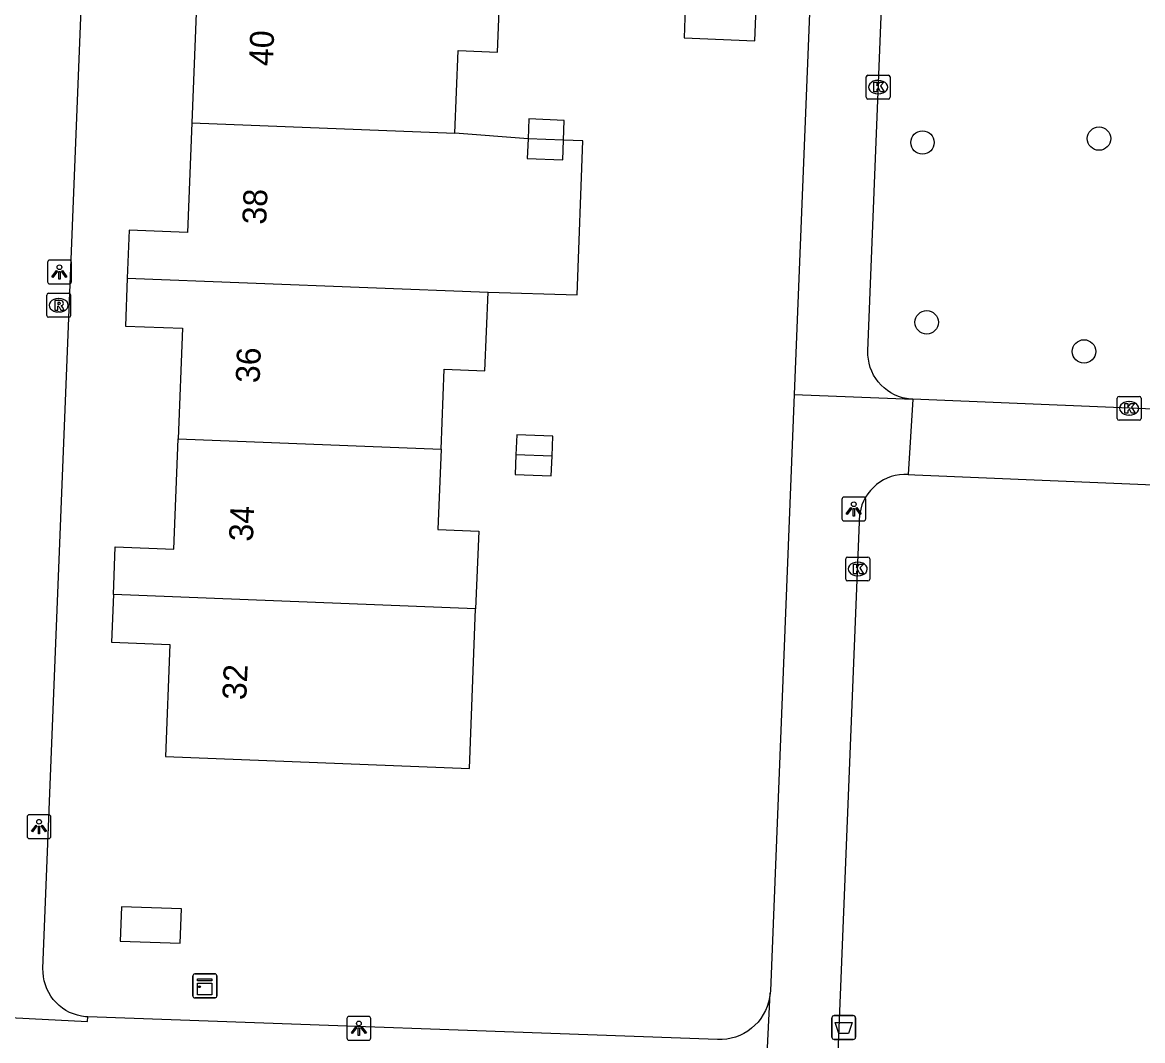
# Model space of a CAD drawing. Extents: x 160787 to 161428, y 386828 to 387483.
# Drawn here: x 161091.83 to 161138.66, y 387047.72 to 387090.27 of the extents above; entities that cross this region are included whole.
import ezdxf

# ---------------------------------------------------------------- set-up
doc = ezdxf.new("R2010")
doc.units = 0
for name, color, linetype in [('IMGEO_Afvalbak', 7, 'Continuous'), ('IMGEO_Boom', 7, 'Continuous'), ('IMGEO_Kast', 7, 'Continuous'), ('IMGEO_Kolk', 7, 'Continuous'), ('IMGEO_Lichtpunt', 7, 'Continuous'), ('IMGEO_Pand', 7, 'Continuous'), ('IMGEO_Pand_nummerreeks', 7, 'Continuous'), ('IMGEO_Rioolput', 7, 'Continuous'), ('IMGEO_Voetpad_open', 7, 'Continuous')]:
    doc.layers.add(name, color=color, linetype=linetype)

msp = doc.modelspace()

# ---------------------------------------------------------------- linework, layer by layer
at = {"layer": 'IMGEO_Afvalbak'}
for p, q in [((161125.671, 387047.863), (161125.671, 387048.663)), ((161125.671, 387048.663), (161125.671, 387047.863)), ((161125.771, 387048.763), (161126.561, 387048.763)), ((161126.561, 387048.763), (161125.771, 387048.763)), ((161126.661, 387048.663), (161126.661, 387047.863)), ((161126.661, 387047.863), (161126.661, 387048.663)), ((161126.561, 387047.763), (161125.771, 387047.763)), ((161125.771, 387047.763), (161126.561, 387047.763))]:
    msp.add_line(p, q, dxfattribs=at)
msp.add_lwpolyline([(161125.814, 387048.477), (161126.518, 387048.477), (161126.369, 387048.007), (161125.963, 387048.007), (161125.814, 387048.477)], dxfattribs=at)
for centre, start, end in [((161125.771, 387048.663), 90, 180), ((161125.771, 387048.663), 90, 180), ((161126.561, 387048.663), 0, 90), ((161126.561, 387048.663), 360, 90), ((161125.771, 387047.863), 180, 270), ((161125.771, 387047.863), 180, 270), ((161126.561, 387047.863), 270, 0), ((161126.561, 387047.863), 270, 0)]:
    msp.add_arc(centre, 0.1, start, end, dxfattribs=at)
at = {"layer": 'IMGEO_Boom'}
for centre in [(161129.459, 387085.253), (161136.837, 387085.415), (161129.634, 387077.738), (161136.21, 387076.52)]:
    msp.add_circle(centre, 0.489, dxfattribs=at)
at = {"layer": 'IMGEO_Kast'}
for p, q in [((161098.961, 387049.58), (161098.961, 387050.421)), ((161098.961, 387050.421), (161098.961, 387049.58)), ((161099.036, 387050.505), (161099.877, 387050.505)), ((161099.877, 387050.505), (161099.036, 387050.505)), ((161099.961, 387050.43), (161099.961, 387049.589)), ((161099.961, 387049.589), (161099.961, 387050.43)), ((161099.886, 387049.505), (161099.045, 387049.505)), ((161099.045, 387049.505), (161099.886, 387049.505))]:
    msp.add_line(p, q, dxfattribs=at)
for points in [[(161099.156, 387050.295), (161099.756, 387050.295), (161099.756, 387050.21), (161099.156, 387050.21), (161099.156, 387050.295)], [(161099.156, 387050.12), (161099.756, 387050.12), (161099.756, 387049.631), (161099.156, 387049.631), (161099.156, 387050.12)]]:
    msp.add_lwpolyline(points, dxfattribs=at)
msp.add_circle((161099.24, 387049.969), 0.0377, dxfattribs=at)
for centre, start, end in [((161099.039, 387050.427), 92.4484, 184.2845), ((161099.039, 387050.427), 92.4484, 184.2845), ((161099.883, 387050.427), 2.4484, 94.2845), ((161099.883, 387050.427), 2.4484, 94.2845), ((161099.039, 387049.583), 182.4484, 274.2845), ((161099.039, 387049.583), 182.4484, 274.2845), ((161099.883, 387049.583), 272.4484, 4.2845), ((161099.883, 387049.583), 272.4484, 4.2845)]:
    msp.add_arc(centre, 0.0779, start, end, dxfattribs=at)
at = {"layer": 'IMGEO_Kolk'}
for p, q in [((161127.105, 387087.142), (161127.105, 387087.994)), ((161127.18, 387088.068), (161128.032, 387088.068)), ((161127.593, 387087.848), (161127.618, 387087.848)), ((161128.106, 387087.994), (161128.106, 387087.142)), ((161128.032, 387087.068), (161127.18, 387087.068)), ((161127.616, 387087.288), (161127.591, 387087.288)), ((161137.599, 387073.716), (161137.599, 387074.568)), ((161137.674, 387074.642), (161138.526, 387074.642)), ((161138.087, 387074.422), (161138.112, 387074.422)), ((161138.6, 387074.568), (161138.6, 387073.716)), ((161138.11, 387073.862), (161138.085, 387073.862)), ((161138.526, 387073.642), (161137.674, 387073.642)), ((161126.25, 387067.001), (161126.25, 387067.853)), ((161126.325, 387067.927), (161127.177, 387067.927)), ((161126.738, 387067.707), (161126.763, 387067.707)), ((161127.251, 387067.853), (161127.251, 387067.001)), ((161127.177, 387066.927), (161126.325, 387066.927)), ((161126.761, 387067.147), (161126.736, 387067.147))]:
    msp.add_line(p, q, dxfattribs=at)
for points in [[(161127.105, 387087.142), (161127.105, 387087.994)], [(161127.18, 387088.068), (161128.032, 387088.068)], [(161128.106, 387087.994), (161128.106, 387087.142)], [(161127.426, 387087.768), (161127.549, 387087.768), (161127.549, 387087.617), (161127.679, 387087.768), (161127.843, 387087.768), (161127.697, 387087.617), (161127.85, 387087.368), (161127.698, 387087.368), (161127.613, 387087.532), (161127.549, 387087.465), (161127.549, 387087.368), (161127.426, 387087.368), (161127.426, 387087.768)], [(161128.032, 387087.068), (161127.18, 387087.068)], [(161137.599, 387073.716), (161137.599, 387074.568)], [(161137.674, 387074.642), (161138.526, 387074.642)], [(161137.92, 387074.342), (161138.043, 387074.342), (161138.043, 387074.191), (161138.173, 387074.342), (161138.337, 387074.342), (161138.191, 387074.191), (161138.344, 387073.942), (161138.192, 387073.942), (161138.107, 387074.106), (161138.043, 387074.039), (161138.043, 387073.942), (161137.92, 387073.942), (161137.92, 387074.342)], [(161138.6, 387074.568), (161138.6, 387073.716)], [(161138.526, 387073.642), (161137.674, 387073.642)], [(161126.25, 387067.001), (161126.25, 387067.853)], [(161126.325, 387067.927), (161127.177, 387067.927)], [(161127.251, 387067.853), (161127.251, 387067.001)], [(161126.571, 387067.627), (161126.694, 387067.627), (161126.694, 387067.476), (161126.824, 387067.627), (161126.988, 387067.627), (161126.842, 387067.476), (161126.995, 387067.227), (161126.843, 387067.227), (161126.758, 387067.391), (161126.694, 387067.324), (161126.694, 387067.227), (161126.571, 387067.227), (161126.571, 387067.627)], [(161127.177, 387066.927), (161126.325, 387066.927)]]:
    msp.add_lwpolyline(points, dxfattribs=at)
for centre, start, end in [((161127.182, 387087.992), 91.552, 178.448), ((161127.182, 387087.992), 91.552, 178.448), ((161128.03, 387087.992), 1.552, 88.448), ((161128.03, 387087.992), 1.552, 88.448), ((161127.182, 387087.144), 181.552, 268.448), ((161127.182, 387087.144), 181.552, 268.448), ((161128.03, 387087.144), 271.552, 358.448), ((161128.03, 387087.144), 271.552, 358.448), ((161137.676, 387074.566), 91.552, 178.448), ((161137.676, 387074.566), 91.552, 178.448), ((161138.524, 387074.566), 1.552, 88.448), ((161138.524, 387074.566), 1.552, 88.448), ((161137.676, 387073.718), 181.552, 268.448), ((161137.676, 387073.718), 181.552, 268.448), ((161138.524, 387073.718), 271.552, 358.448), ((161138.524, 387073.718), 271.552, 358.448), ((161126.327, 387067.851), 91.552, 178.448), ((161126.327, 387067.851), 91.552, 178.448), ((161127.175, 387067.851), 1.552, 88.448), ((161127.175, 387067.851), 1.552, 88.448), ((161126.327, 387067.003), 181.552, 268.448), ((161126.327, 387067.003), 181.552, 268.448), ((161127.175, 387067.003), 271.552, 358.448), ((161127.175, 387067.003), 271.552, 358.448)]:
    msp.add_arc(centre, 0.0765, start, end, dxfattribs=at)
for centre, major_axis, ratio, start_param, end_param in [((161127.592, 387087.568), (-0.387, 0.002), 0.722429, 4.712389, 7.853982), ((161127.617, 387087.568), (-0.39, 0.002), 0.717154, 1.570796, 4.712389), ((161138.086, 387074.142), (-0.387, 0.002), 0.722429, 4.712389, 7.853982), ((161138.111, 387074.142), (-0.39, 0.002), 0.717154, 1.570796, 4.712389), ((161126.737, 387067.427), (-0.387, 0.002), 0.722429, 4.712389, 7.853982), ((161126.762, 387067.427), (-0.39, 0.002), 0.717154, 1.570796, 4.712389)]:
    msp.add_ellipse(centre, major_axis=major_axis, ratio=ratio, start_param=start_param, end_param=end_param, dxfattribs=at)
at = {"layer": 'IMGEO_Lichtpunt'}
for p, q in [((161092.883, 387080.242), (161092.883, 387079.435)), ((161092.883, 387080.242), (161092.883, 387079.435)), ((161093.785, 387080.337), (161092.977, 387080.337)), ((161093.785, 387080.337), (161092.977, 387080.337)), ((161093.879, 387079.435), (161093.879, 387080.242)), ((161093.879, 387079.435), (161093.879, 387080.242)), ((161092.977, 387079.341), (161093.785, 387079.341)), ((161092.977, 387079.341), (161093.785, 387079.341)), ((161126.087, 387070.337), (161126.087, 387069.53)), ((161126.087, 387070.337), (161126.087, 387069.53)), ((161126.989, 387070.432), (161126.181, 387070.432)), ((161126.989, 387070.432), (161126.181, 387070.432)), ((161127.083, 387069.53), (161127.083, 387070.337)), ((161127.083, 387069.53), (161127.083, 387070.337)), ((161126.181, 387069.436), (161126.989, 387069.436)), ((161126.181, 387069.436), (161126.989, 387069.436)), ((161092.03, 387057.064), (161092.03, 387056.257)), ((161092.03, 387057.064), (161092.03, 387056.257)), ((161092.932, 387057.159), (161092.124, 387057.159)), ((161092.932, 387057.159), (161092.124, 387057.159)), ((161093.026, 387056.257), (161093.026, 387057.064)), ((161093.026, 387056.257), (161093.026, 387057.064)), ((161092.124, 387056.163), (161092.932, 387056.163)), ((161092.124, 387056.163), (161092.932, 387056.163)), ((161105.399, 387048.635), (161105.399, 387047.828)), ((161105.399, 387048.635), (161105.399, 387047.828)), ((161106.301, 387048.73), (161105.493, 387048.73)), ((161106.301, 387048.73), (161105.493, 387048.73)), ((161106.395, 387047.828), (161106.395, 387048.635)), ((161106.395, 387047.828), (161106.395, 387048.635)), ((161105.493, 387047.734), (161106.301, 387047.734)), ((161105.493, 387047.734), (161106.301, 387047.734))]:
    msp.add_line(p, q, dxfattribs=at)
for points in [[(161093.257, 387079.906), (161093.296, 387079.878), (161093.108, 387079.616), (161093.07, 387079.643), (161093.257, 387079.906)], [(161093.469, 387079.878), (161093.507, 387079.905), (161093.694, 387079.643), (161093.655, 387079.615), (161093.469, 387079.878)], [(161093.359, 387079.858), (161093.406, 387079.858), (161093.406, 387079.536), (161093.359, 387079.536), (161093.359, 387079.858)], [(161126.461, 387070.001), (161126.5, 387069.973), (161126.312, 387069.711), (161126.274, 387069.738), (161126.461, 387070.001)], [(161126.563, 387069.953), (161126.61, 387069.953), (161126.61, 387069.631), (161126.563, 387069.631), (161126.563, 387069.953)], [(161126.673, 387069.973), (161126.711, 387070), (161126.898, 387069.738), (161126.859, 387069.71), (161126.673, 387069.973)], [(161092.404, 387056.728), (161092.443, 387056.7), (161092.255, 387056.438), (161092.217, 387056.465), (161092.404, 387056.728)], [(161092.506, 387056.68), (161092.553, 387056.68), (161092.553, 387056.358), (161092.506, 387056.358), (161092.506, 387056.68)], [(161092.616, 387056.7), (161092.654, 387056.727), (161092.841, 387056.465), (161092.802, 387056.437), (161092.616, 387056.7)], [(161105.773, 387048.299), (161105.812, 387048.271), (161105.624, 387048.009), (161105.586, 387048.036), (161105.773, 387048.299)], [(161105.875, 387048.251), (161105.922, 387048.251), (161105.922, 387047.929), (161105.875, 387047.929), (161105.875, 387048.251)], [(161105.985, 387048.271), (161106.023, 387048.298), (161106.21, 387048.036), (161106.171, 387048.008), (161105.985, 387048.271)]]:
    msp.add_lwpolyline(points, dxfattribs=at)
for centre in [(161093.382, 387080.04), (161126.586, 387070.135), (161092.529, 387056.862), (161105.898, 387048.433)]:
    msp.add_circle(centre, 0.0994, dxfattribs=at)
for centre, start, end in [((161092.977, 387080.242), 90, 180), ((161092.977, 387080.242), 90, 180), ((161093.785, 387080.242), 0, 90), ((161093.785, 387080.242), 0, 90), ((161092.977, 387079.435), 180, 270), ((161092.977, 387079.435), 180, 270), ((161093.785, 387079.435), 270, 0), ((161093.785, 387079.435), 270, 360), ((161126.181, 387070.337), 90, 180), ((161126.181, 387070.337), 90, 180), ((161126.989, 387070.337), 0, 90), ((161126.989, 387070.337), 0, 90), ((161126.181, 387069.53), 180, 270), ((161126.181, 387069.53), 180, 270), ((161126.989, 387069.53), 270, 0), ((161126.989, 387069.53), 270, 360), ((161092.124, 387057.064), 90, 180), ((161092.124, 387057.064), 90, 180), ((161092.932, 387057.064), 0, 90), ((161092.932, 387057.064), 0, 90), ((161092.124, 387056.257), 180, 270), ((161092.124, 387056.257), 180, 270), ((161092.932, 387056.257), 270, 0), ((161092.932, 387056.257), 270, 360), ((161105.493, 387048.635), 90, 180), ((161105.493, 387048.635), 90, 180), ((161106.301, 387048.635), 0, 90), ((161106.301, 387048.635), 0, 90), ((161105.493, 387047.828), 180, 270), ((161105.493, 387047.828), 180, 270), ((161106.301, 387047.828), 270, 0), ((161106.301, 387047.828), 270, 360)]:
    msp.add_arc(centre, 0.0946, start, end, dxfattribs=at)
at = {"layer": 'IMGEO_Pand'}
for points in [[(161096.734, 387092.778), (161096.655, 387090.756), (161099.09, 387090.661), (161098.911, 387086.078)], [(161109.909, 387085.648), (161110.043, 387089.094), (161111.69, 387089.03), (161111.813, 387092.188)], [(161119.489, 387089.621), (161122.448, 387089.506), (161122.531, 387091.622), (161119.572, 387091.737), (161119.489, 387089.621)], [(161098.911, 387086.078), (161098.732, 387081.496), (161096.297, 387081.591), (161096.218, 387079.585)], [(161098.911, 387086.078), (161109.909, 387085.648)], [(161114.452, 387085.351), (161114.484, 387086.178), (161113.001, 387086.236), (161112.969, 387085.409)], [(161112.969, 387085.409), (161109.909, 387085.648)], [(161111.297, 387078.995), (161115.024, 387078.887), (161115.266, 387085.317), (161114.452, 387085.351)], [(161112.969, 387085.409), (161112.937, 387084.587), (161114.42, 387084.53), (161114.452, 387085.351)], [(161114.452, 387085.351), (161112.969, 387085.409)], [(161096.218, 387079.585), (161096.14, 387077.581), (161098.525, 387077.488), (161098.345, 387072.872)], [(161096.218, 387079.585), (161111.297, 387078.995)], [(161109.335, 387072.443), (161109.465, 387075.777), (161111.168, 387075.71), (161111.297, 387078.995)], [(161095.639, 387066.36), (161095.717, 387068.351), (161098.164, 387068.255), (161098.345, 387072.872)], [(161098.345, 387072.872), (161109.335, 387072.443)], [(161113.973, 387072.146), (161114.005, 387072.983), (161112.499, 387073.041), (161112.466, 387072.204)], [(161109.335, 387072.443), (161109.203, 387069.076), (161110.907, 387069.009), (161110.78, 387065.768)], [(161112.466, 387072.204), (161112.434, 387071.382), (161113.94, 387071.323), (161113.973, 387072.146)], [(161113.973, 387072.146), (161112.466, 387072.204)], [(161095.639, 387066.36), (161095.561, 387064.372), (161097.991, 387064.277), (161097.808, 387059.592), (161110.519, 387059.095), (161110.78, 387065.768)], [(161110.78, 387065.768), (161095.639, 387066.36)], [(161095.926, 387051.873), (161098.434, 387051.791), (161098.481, 387053.222), (161095.973, 387053.305), (161095.926, 387051.873)]]:
    msp.add_lwpolyline(points, dxfattribs=at)
at = {"layer": 'IMGEO_Rioolput'}
for p, q in [((161092.924, 387078.951), (161093.776, 387078.951)), ((161092.849, 387078.025), (161092.849, 387078.877)), ((161093.337, 387078.731), (161093.362, 387078.731)), ((161093.85, 387078.877), (161093.85, 387078.025)), ((161093.36, 387078.171), (161093.335, 387078.171)), ((161093.776, 387077.951), (161092.924, 387077.951))]:
    msp.add_line(p, q, dxfattribs=at)
for points in [[(161092.924, 387078.951), (161093.776, 387078.951)], [(161092.849, 387078.025), (161092.849, 387078.877)], [(161093.438, 387078.649), (161093.186, 387078.651), (161093.186, 387078.251)], [(161093.364, 387078.57), (161093.31, 387078.57), (161093.31, 387078.489)], [(161093.31, 387078.489), (161093.362, 387078.489)], [(161093.85, 387078.877), (161093.85, 387078.025)], [(161093.186, 387078.251), (161093.31, 387078.251), (161093.31, 387078.413), (161093.321, 387078.413)], [(161093.368, 387078.384), (161093.439, 387078.251), (161093.579, 387078.251), (161093.514, 387078.377)], [(161093.776, 387077.951), (161092.924, 387077.951)]]:
    msp.add_lwpolyline(points, dxfattribs=at)
for centre, radius, start, end in [((161092.926, 387078.875), 0.0765, 91.552, 178.448), ((161092.926, 387078.875), 0.0765, 91.552, 178.448), ((161093.774, 387078.875), 0.0765, 1.552, 88.448), ((161093.774, 387078.875), 0.0765, 1.552, 88.448), ((161093.346, 387078.678), 0.19, 274.7715, 282.9687), ((161093.37, 387078.474), 0.0964, 77.0061, 93.1865), ((161093.384, 387078.531), 0.0378, 276.6634, 79.6772), ((161093.437, 387078.539), 0.109, 350.3612, 89.416), ((161093.435, 387078.539), 0.112, 277.5842, 350.9817), ((161092.926, 387078.027), 0.0765, 181.552, 268.448), ((161092.926, 387078.027), 0.0765, 181.552, 268.448), ((161093.32, 387078.36), 0.0533, 26.0293, 88.6989), ((161093.419, 387078.324), 0.108, 29.5134, 73.7905), ((161093.774, 387078.027), 0.0765, 271.552, 358.448), ((161093.774, 387078.027), 0.0765, 271.552, 358.448)]:
    msp.add_arc(centre, radius, start, end, dxfattribs=at)
for centre, major_axis, ratio, start_param, end_param in [((161093.336, 387078.451), (-0.387, 0.002), 0.722429, 4.712389, 7.853982), ((161093.361, 387078.451), (-0.39, 0.002), 0.717154, 1.570796, 4.712389)]:
    msp.add_ellipse(centre, major_axis=major_axis, ratio=ratio, start_param=start_param, end_param=end_param, dxfattribs=at)
at = {"layer": 'IMGEO_Voetpad_open'}
for points in [[(161129.056, 387074.52), (161128.963, 387074.526), (161128.79, 387074.549), (161128.619, 387074.587), (161128.453, 387074.64), (161128.292, 387074.708), (161128.138, 387074.79), (161127.991, 387074.886), (161127.854, 387074.994), (161127.727, 387075.114), (161127.611, 387075.245), (161127.508, 387075.386), (161127.417, 387075.535), (161127.34, 387075.692), (161127.278, 387075.856), (161127.23, 387076.024), (161127.198, 387076.195), (161127.18, 387076.369), (161127.179, 387076.544), (161131.384, 387182.078), (161131.407, 387182.665)], [(161094.57, 387048.71), (161094.477, 387048.716), (161094.304, 387048.739), (161094.133, 387048.777), (161093.967, 387048.83), (161093.806, 387048.898), (161093.652, 387048.98), (161093.505, 387049.076), (161093.368, 387049.184), (161093.241, 387049.304), (161093.125, 387049.435), (161093.022, 387049.576), (161092.931, 387049.725), (161092.854, 387049.882), (161092.792, 387050.046), (161092.744, 387050.214), (161092.712, 387050.385), (161092.694, 387050.559), (161092.693, 387050.734), (161094.68, 387100.61), (161096.743, 387152.402)], [(161127.175, 387151.273), (161124.099, 387074.719)], [(161124.099, 387074.719), (161123.098, 387049.797), (161123.092, 387049.703)], [(161124.099, 387074.719), (161129.056, 387074.52)], [(161129.056, 387074.52), (161128.864, 387071.378)], [(161141.468, 387074.009), (161129.056, 387074.52)], [(161128.864, 387071.378), (161129.133, 387071.365), (161150.759, 387070.455)], [(161122.553, 386963.852), (161124.044, 387000), (161126.838, 387069.748)], [(161123.092, 387049.703), (161123.067, 387049.514), (161123.026, 387049.328), (161122.968, 387049.147), (161122.894, 387048.971), (161122.804, 387048.803), (161122.7, 387048.644), (161122.583, 387048.494), (161122.452, 387048.356), (161122.309, 387048.23), (161122.156, 387048.117), (161121.993, 387048.018), (161121.823, 387047.934), (161121.645, 387047.866), (161121.462, 387047.814), (161121.275, 387047.778), (161121.085, 387047.76), (161120.895, 387047.758), (161094.57, 387048.71)], [(161122.751, 387042.869), (161123.092, 387049.703)], [(161089.678, 387048.968), (161089.667, 387048.768), (161094.559, 387048.51), (161094.57, 387048.71)]]:
    msp.add_lwpolyline(points, dxfattribs=at)
msp.add_arc((161128.747, 387069.45), 1.932, 86.5201, 171.1161, dxfattribs=at)

# ---------------------------------------------------------------- texts
at = {"layer": 'IMGEO_Pand_nummerreeks'}
for s, rotation, p in [('40', 87.5995, (161102.299, 387088.432)), ('38', 87.5995, (161102.021, 387081.81)), ('36', 87.5995, (161101.744, 387075.184)), ('34', 87.5995, (161101.466, 387068.562)), ('32', 87.6017, (161101.189, 387061.938))]:
    msp.add_text(s, height=1, rotation=rotation, dxfattribs=at).set_placement(p)

doc.saveas('drawing.dxf')
